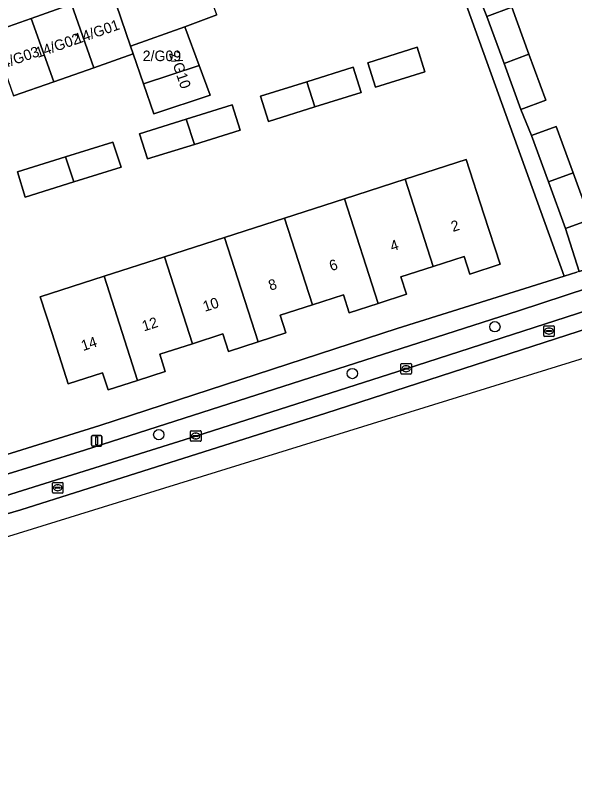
# Model space of a CAD drawing. Extents: x 159217 to 160349, y 381246 to 382172.
# Drawn here: x 159607.9 to 159660.9, y 381310.7 to 381383.9 of the extents above; entities that cross this region are included whole.
import ezdxf

# ---------------------------------------------------------------- set-up
doc = ezdxf.new("R2010")
doc.units = 0
for name, color, linetype in [('IMGEO_Boom', 7, 'Continuous'), ('IMGEO_Erf', 7, 'Continuous'), ('IMGEO_Kolk', 7, 'Continuous'), ('IMGEO_Lichtmast', 7, 'Continuous'), ('IMGEO_Pand', 7, 'Continuous'), ('IMGEO_Pand_nummerreeks', 7, 'Continuous'), ('IMGEO_Parkeervlak_open', 7, 'Continuous'), ('IMGEO_Rijbaan_lokaal_gesloten', 7, 'Continuous'), ('IMGEO_Rioolput', 7, 'Continuous'), ('IMGEO_Voetpad_open', 7, 'Continuous')]:
    doc.layers.add(name, color=color, linetype=linetype)

msp = doc.modelspace()

# ---------------------------------------------------------------- linework, layer by layer
at = {"layer": 'IMGEO_Boom'}
for centre in [(159653.31, 381354.466), (159639.806, 381350.027), (159621.475, 381344.24)]:
    msp.add_circle(centre, 0.489, dxfattribs=at)
at = {"layer": 'IMGEO_Erf'}
for points in [[(159669.768, 381410.008), (159656.162, 381400.633), (159656.619, 381399.483), (159647.926, 381396.235), (159648.337, 381395.135), (159650.692, 381395.997), (159652.32, 381391.547), (159653.912, 381387.197), (159651.557, 381386.335), (159652.552, 381383.853), (159654.907, 381384.715), (159656.535, 381380.265), (159658.127, 381375.915), (159655.772, 381375.053), (159656.769, 381372.569), (159659.124, 381373.431), (159660.73, 381369.042), (159662.344, 381364.631), (159659.989, 381363.769), (159661.303, 381359.697), (159681.512, 381366.219)], [(159551.964, 381328.312), (159574.054, 381333.246), (159585.12, 381336.092), (159592.428, 381338.169), (159606.039, 381342.037), (159615.897, 381345.098), (159644.064, 381354.308), (159659.872, 381359.247), (159648.131, 381391.834)], [(159605.591, 381382.325), (159609.391, 381383.668), (159613.192, 381385.012)], [(159626.97, 381383.99), (159623.947, 381382.87), (159625.306, 381379.208), (159626.35, 381376.394), (159621, 381374.617), (159620.031, 381377.456), (159619.061, 381380.295), (159615.322, 381378.987), (159611.517, 381377.656), (159607.712, 381376.324)]]:
    msp.add_lwpolyline(points, dxfattribs=at)
for points in [[(159641.26, 381379.466), (159645.953, 381380.927), (159646.671, 381378.617), (159642.001, 381377.165)], [(159631.104, 381376.306), (159635.497, 381377.673), (159639.882, 381379.037), (159640.652, 381376.647), (159636.267, 381375.283), (159631.874, 381373.916)], [(159619.646, 381372.742), (159624.081, 381374.122), (159628.409, 381375.468), (159629.179, 381373.078), (159624.851, 381371.731), (159620.417, 381370.352)], [(159608.082, 381369.144), (159612.641, 381370.563), (159617.127, 381371.958), (159617.897, 381369.568), (159613.412, 381368.172), (159608.828, 381366.746)], [(159650.601, 381370.299), (159652.262, 381365.14), (159653.794, 381360.38), (159650.93, 381359.452), (159650.393, 381361.123), (159647.47, 381360.182), (159644.409, 381359.197), (159644.944, 381357.535), (159642.265, 381356.668), (159639.508, 381355.776), (159638.96, 381357.48), (159636.029, 381356.537), (159632.96, 381355.549), (159633.5, 381353.874), (159630.878, 381353.028), (159628.087, 381352.128), (159627.551, 381353.791), (159624.655, 381352.859), (159621.558, 381351.862), (159622.09, 381350.208), (159619.468, 381349.373), (159616.664, 381348.481), (159616.143, 381350.102), (159612.891, 381349.055), (159611.359, 381353.815), (159610.235, 381357.306), (159616.285, 381359.253), (159622.001, 381361.093), (159627.689, 381362.924), (159633.381, 381364.756), (159639.069, 381366.587), (159644.812, 381368.436)]]:
    msp.add_lwpolyline(points, close=True, dxfattribs=at)
at = {"layer": 'IMGEO_Kolk'}
for p, q in [((159644.398, 381350.057), (159644.398, 381350.909)), ((159644.473, 381350.983), (159645.325, 381350.983)), ((159644.657, 381350.477), (159644.657, 381350.489)), ((159645.095, 381350.44), (159644.697, 381350.44)), ((159644.7, 381350.526), (159645.098, 381350.526)), ((159644.886, 381350.763), (159644.911, 381350.763)), ((159645.141, 381350.489), (159645.141, 381350.477)), ((159645.399, 381350.909), (159645.399, 381350.057)), ((159645.325, 381349.983), (159644.473, 381349.983)), ((159644.909, 381350.203), (159644.884, 381350.203)), ((159624.474, 381343.685), (159624.474, 381344.537)), ((159624.549, 381344.611), (159625.401, 381344.611)), ((159625.475, 381344.537), (159625.475, 381343.685)), ((159624.733, 381344.105), (159624.733, 381344.117)), ((159625.171, 381344.068), (159624.773, 381344.068)), ((159624.776, 381344.154), (159625.174, 381344.154)), ((159624.985, 381343.831), (159624.96, 381343.831)), ((159624.962, 381344.391), (159624.987, 381344.391)), ((159625.217, 381344.117), (159625.217, 381344.105)), ((159625.401, 381343.611), (159624.549, 381343.611))]:
    msp.add_line(p, q, dxfattribs=at)
for points in [[(159644.398, 381350.057), (159644.398, 381350.909)], [(159644.473, 381350.983), (159645.325, 381350.983)], [(159645.399, 381350.909), (159645.399, 381350.057)], [(159645.325, 381349.983), (159644.473, 381349.983)], [(159624.474, 381343.685), (159624.474, 381344.537)], [(159624.549, 381344.611), (159625.401, 381344.611)], [(159625.475, 381344.537), (159625.475, 381343.685)], [(159625.401, 381343.611), (159624.549, 381343.611)]]:
    msp.add_lwpolyline(points, dxfattribs=at)
for centre, radius, start, end in [((159644.475, 381350.907), 0.0765, 91.55205, 178.44795), ((159644.475, 381350.907), 0.0765, 91.55205, 178.44795), ((159644.697, 381350.486), 0.0403, 85.87752, 175.75265), ((159644.694, 381350.476), 0.0366, 178.93798, 274.71019), ((159645.098, 381350.483), 0.043, 264.86636, 352.45326), ((159645.102, 381350.488), 0.0386, 1.73085, 96.63898), ((159645.323, 381350.907), 0.0765, 1.55205, 88.44795), ((159645.323, 381350.907), 0.0765, 1.55205, 88.44795), ((159644.475, 381350.059), 0.0765, 181.55205, 268.44795), ((159644.475, 381350.059), 0.0765, 181.55205, 268.44795), ((159645.323, 381350.059), 0.0765, 271.55205, 358.44795), ((159645.323, 381350.059), 0.0765, 271.55205, 358.44795), ((159624.551, 381344.535), 0.0765, 91.55205, 178.44795), ((159624.551, 381344.535), 0.0765, 91.55205, 178.44795), ((159625.399, 381344.535), 0.0765, 1.55205, 88.44795), ((159625.399, 381344.535), 0.0765, 1.55205, 88.44795), ((159624.773, 381344.114), 0.0403, 85.87752, 175.75265), ((159624.77, 381344.104), 0.0366, 178.93798, 274.71019), ((159625.174, 381344.111), 0.043, 264.86636, 352.45326), ((159625.178, 381344.116), 0.0386, 1.73085, 96.63898), ((159624.551, 381343.687), 0.0765, 181.55205, 268.44795), ((159624.551, 381343.687), 0.0765, 181.55205, 268.44795), ((159625.399, 381343.687), 0.0765, 271.55205, 358.44795), ((159625.399, 381343.687), 0.0765, 271.55205, 358.44795)]:
    msp.add_arc(centre, radius, start, end, dxfattribs=at)
for centre, major_axis, ratio, start_param, end_param in [((159644.885, 381350.483), (-0.387, 0.002), 0.722429, 4.712389, 7.853982), ((159644.91, 381350.483), (-0.39, 0.002), 0.717154, 1.570796, 4.712389), ((159624.961, 381344.111), (-0.387, 0.002), 0.722429, 4.712389, 7.853982), ((159624.986, 381344.111), (-0.39, 0.002), 0.717154, 1.570796, 4.712389)]:
    msp.add_ellipse(centre, major_axis=major_axis, ratio=ratio, start_param=start_param, end_param=end_param, dxfattribs=at)
at = {"layer": 'IMGEO_Lichtmast'}
for p, q in [((159615.093, 381343.264), (159615.093, 381344.064)), ((159615.093, 381344.064), (159615.093, 381343.264)), ((159615.193, 381344.164), (159615.983, 381344.164)), ((159615.983, 381344.164), (159615.193, 381344.164)), ((159616.083, 381344.064), (159616.083, 381343.264)), ((159616.083, 381343.264), (159616.083, 381344.064)), ((159615.983, 381343.164), (159615.193, 381343.164)), ((159615.193, 381343.164), (159615.983, 381343.164))]:
    msp.add_line(p, q, dxfattribs=at)
msp.add_lwpolyline([(159615.513, 381344.039), (159615.663, 381344.039), (159615.663, 381343.289), (159615.513, 381343.289), (159615.513, 381344.039)], dxfattribs=at)
for centre, start, end in [((159615.193, 381344.064), 90, 180), ((159615.193, 381344.064), 90, 180), ((159615.983, 381344.064), 0, 90), ((159615.983, 381344.064), 360, 90), ((159615.193, 381343.264), 180, 270), ((159615.193, 381343.264), 180, 270), ((159615.983, 381343.264), 270, 0), ((159615.983, 381343.264), 270, 0)]:
    msp.add_arc(centre, 0.1, start, end, dxfattribs=at)
at = {"layer": 'IMGEO_Pand'}
for points in [[(159624.976, 381389.369), (159622.057, 381388.267), (159616.992, 381386.355), (159618.804, 381381.049), (159623.947, 381382.87), (159626.97, 381383.99)], [(159619.061, 381380.295), (159618.804, 381381.049), (159616.992, 381386.355), (159613.192, 381385.012), (159615.322, 381378.987)], [(159613.192, 381385.012), (159609.391, 381383.668), (159611.517, 381377.656), (159615.322, 381378.987)], [(159654.18, 381379.405), (159656.535, 381380.265), (159654.907, 381384.715), (159652.552, 381383.853)], [(159605.591, 381382.325), (159607.712, 381376.324), (159611.517, 381377.656), (159609.391, 381383.668)], [(159619.061, 381380.295), (159620.031, 381377.456), (159625.306, 381379.208), (159623.947, 381382.87), (159618.804, 381381.049)], [(159645.953, 381380.927), (159641.26, 381379.466), (159642.001, 381377.165), (159646.671, 381378.617)], [(159654.18, 381379.405), (159655.772, 381375.053), (159658.127, 381375.915), (159656.535, 381380.265)], [(159620.031, 381377.456), (159621, 381374.617), (159626.35, 381376.394), (159625.306, 381379.208)], [(159639.882, 381379.037), (159635.497, 381377.673), (159636.267, 381375.283), (159640.652, 381376.647)], [(159635.497, 381377.673), (159631.104, 381376.306), (159631.874, 381373.916), (159636.267, 381375.283)], [(159628.409, 381375.468), (159624.081, 381374.122), (159624.851, 381371.731), (159629.179, 381373.078)], [(159624.081, 381374.122), (159619.646, 381372.742), (159620.417, 381370.352), (159624.851, 381371.731)], [(159658.375, 381368.18), (159660.73, 381369.042), (159659.124, 381373.431), (159656.769, 381372.569)], [(159617.127, 381371.958), (159612.641, 381370.563), (159613.412, 381368.172), (159617.897, 381369.568)], [(159612.641, 381370.563), (159608.082, 381369.144), (159608.828, 381366.746), (159613.412, 381368.172)], [(159644.812, 381368.436), (159647.47, 381360.182), (159650.393, 381361.123), (159650.93, 381359.452), (159653.794, 381360.38), (159652.262, 381365.14), (159650.601, 381370.299)], [(159658.375, 381368.18), (159659.989, 381363.769), (159662.344, 381364.631), (159660.73, 381369.042)], [(159642.265, 381356.668), (159644.944, 381357.535), (159644.409, 381359.197), (159647.47, 381360.182), (159644.812, 381368.436), (159639.069, 381366.587)], [(159642.265, 381356.668), (159639.069, 381366.587), (159633.381, 381364.756), (159636.029, 381356.537), (159638.96, 381357.48), (159639.508, 381355.776)], [(159627.689, 381362.924), (159630.878, 381353.028), (159633.5, 381353.874), (159632.96, 381355.549), (159636.029, 381356.537), (159633.381, 381364.756)], [(159624.655, 381352.859), (159627.551, 381353.791), (159628.087, 381352.128), (159630.878, 381353.028), (159627.689, 381362.924), (159622.001, 381361.093)], [(159616.285, 381359.253), (159619.468, 381349.373), (159622.09, 381350.208), (159621.558, 381351.862), (159624.655, 381352.859), (159622.001, 381361.093)], [(159616.285, 381359.253), (159610.235, 381357.306), (159611.359, 381353.815), (159612.891, 381349.055), (159616.143, 381350.102), (159616.664, 381348.481), (159619.468, 381349.373)]]:
    msp.add_lwpolyline(points, close=True, dxfattribs=at)
at = {"layer": 'IMGEO_Parkeervlak_open'}
for points in [[(159680.344, 381363.962), (159662.183, 381358.157), (159655.535, 381355.979), (159614.423, 381342.77), (159606.274, 381340.259), (159603.47, 381339.41), (159597.709, 381337.709), (159591.908, 381336.078), (159588.003, 381335.023), (159583.637, 381333.899), (159576.804, 381332.201), (159569.981, 381330.559), (159564.135, 381329.22)], [(159602.68, 381337.11), (159624.972, 381344.11), (159644.896, 381350.482), (159663.099, 381356.339), (159680.736, 381361.998), (159684.191, 381363.115)]]:
    msp.add_lwpolyline(points, dxfattribs=at)
at = {"layer": 'IMGEO_Rijbaan_lokaal_gesloten'}
for points in [[(159679.743, 381360.022), (159684.646, 381361.669), (159684.191, 381363.115), (159680.736, 381361.998), (159663.099, 381356.339), (159644.896, 381350.482), (159624.972, 381344.11), (159602.68, 381337.11)], [(159569.033, 381328.32), (159551.002, 381324.301), (159539.279, 381322.108), (159528.265, 381320.125), (159517.643, 381318.332), (159506.857, 381316.574), (159500, 381315.498), (159497.817, 381315.155), (159489.674, 381313.896), (159485.358, 381313.226), (159485.62, 381311.465), (159507.449, 381315.012), (159527.872, 381318.468), (159545.992, 381321.771), (159562.269, 381325.074), (159580.773, 381329.452), (159596.59, 381333.677), (159608.414, 381337.133), (159637.283, 381346.273), (159679.743, 381360.022)]]:
    msp.add_lwpolyline(points, dxfattribs=at)
msp.add_lwpolyline([(159485.73, 381310.724), (159554.111, 381320.745), (159597.865, 381331.733), (159670.766, 381354.293), (159685.204, 381359.893), (159685.204, 381359.893), (159684.646, 381361.669), (159679.743, 381360.022), (159637.283, 381346.273), (159608.414, 381337.133), (159596.59, 381333.677), (159580.773, 381329.452), (159562.269, 381325.074), (159545.992, 381321.771), (159527.872, 381318.468), (159507.449, 381315.012), (159485.62, 381311.465)], close=True, dxfattribs=at)
at = {"layer": 'IMGEO_Rioolput'}
for p, q in [((159657.933, 381353.626), (159657.933, 381354.478)), ((159658.008, 381354.552), (159658.86, 381354.552)), ((159658.192, 381354.046), (159658.192, 381354.058)), ((159658.235, 381354.095), (159658.633, 381354.095)), ((159658.421, 381354.332), (159658.446, 381354.332)), ((159658.676, 381354.058), (159658.676, 381354.046)), ((159658.934, 381354.478), (159658.934, 381353.626)), ((159658.86, 381353.552), (159658.008, 381353.552)), ((159658.63, 381354.009), (159658.232, 381354.009)), ((159658.444, 381353.772), (159658.419, 381353.772)), ((159611.399, 381338.788), (159611.399, 381339.64)), ((159611.474, 381339.714), (159612.326, 381339.714)), ((159611.887, 381339.494), (159611.912, 381339.494)), ((159612.4, 381339.64), (159612.4, 381338.788)), ((159612.326, 381338.714), (159611.474, 381338.714)), ((159611.658, 381339.208), (159611.658, 381339.22)), ((159612.096, 381339.171), (159611.698, 381339.171)), ((159611.701, 381339.257), (159612.099, 381339.257)), ((159611.91, 381338.934), (159611.885, 381338.934)), ((159612.142, 381339.22), (159612.142, 381339.208))]:
    msp.add_line(p, q, dxfattribs=at)
for points in [[(159657.933, 381353.626), (159657.933, 381354.478)], [(159658.008, 381354.552), (159658.86, 381354.552)], [(159658.934, 381354.478), (159658.934, 381353.626)], [(159658.86, 381353.552), (159658.008, 381353.552)], [(159611.399, 381338.788), (159611.399, 381339.64)], [(159611.474, 381339.714), (159612.326, 381339.714)], [(159612.4, 381339.64), (159612.4, 381338.788)], [(159612.326, 381338.714), (159611.474, 381338.714)]]:
    msp.add_lwpolyline(points, dxfattribs=at)
for centre, radius, start, end in [((159658.01, 381354.476), 0.0765, 91.55205, 178.44795), ((159658.01, 381354.476), 0.0765, 91.55205, 178.44795), ((159658.232, 381354.055), 0.0403, 85.87752, 175.75265), ((159658.229, 381354.045), 0.0366, 178.93798, 274.71019), ((159658.633, 381354.052), 0.043, 264.86636, 352.45326), ((159658.637, 381354.057), 0.0386, 1.73085, 96.63898), ((159658.858, 381354.476), 0.0765, 1.55205, 88.44795), ((159658.858, 381354.476), 0.0765, 1.55205, 88.44795), ((159658.01, 381353.628), 0.0765, 181.55205, 268.44795), ((159658.01, 381353.628), 0.0765, 181.55205, 268.44795), ((159658.858, 381353.628), 0.0765, 271.55205, 358.44795), ((159658.858, 381353.628), 0.0765, 271.55205, 358.44795), ((159611.476, 381339.638), 0.0765, 91.55205, 178.44795), ((159611.476, 381339.638), 0.0765, 91.55205, 178.44795), ((159612.324, 381339.638), 0.0765, 1.55205, 88.44795), ((159612.324, 381339.638), 0.0765, 1.55205, 88.44795), ((159611.476, 381338.79), 0.0765, 181.55205, 268.44795), ((159611.476, 381338.79), 0.0765, 181.55205, 268.44795), ((159611.698, 381339.217), 0.0403, 85.87752, 175.75265), ((159611.695, 381339.207), 0.0366, 178.93798, 274.71019), ((159612.099, 381339.214), 0.043, 264.86636, 352.45326), ((159612.103, 381339.219), 0.0386, 1.73085, 96.63898), ((159612.324, 381338.79), 0.0765, 271.55205, 358.44795), ((159612.324, 381338.79), 0.0765, 271.55205, 358.44795)]:
    msp.add_arc(centre, radius, start, end, dxfattribs=at)
for centre, major_axis, ratio, start_param, end_param in [((159658.42, 381354.052), (-0.387, 0.002), 0.722429, 4.712389, 7.853982), ((159658.445, 381354.052), (-0.39, 0.002), 0.717154, 1.570796, 4.712389), ((159611.886, 381339.214), (-0.387, 0.002), 0.722429, 4.712389, 7.853982), ((159611.911, 381339.214), (-0.39, 0.002), 0.717154, 1.570796, 4.712389)]:
    msp.add_ellipse(centre, major_axis=major_axis, ratio=ratio, start_param=start_param, end_param=end_param, dxfattribs=at)
at = {"layer": 'IMGEO_Voetpad_open'}
for points in [[(159661.303, 381359.697), (159659.989, 381363.769), (159658.375, 381368.18), (159656.769, 381372.569), (159655.772, 381375.053), (159654.18, 381379.405), (159652.552, 381383.853), (159651.557, 381386.335), (159649.965, 381390.687), (159648.337, 381395.135), (159647.926, 381396.235), (159656.619, 381399.483), (159656.162, 381400.633), (159669.768, 381410.008)], [(159661.552, 381406.18), (159659.215, 381404.424), (159657.335, 381403.012), (159654.201, 381401.146), (159651.017, 381399.415), (159648.288, 381398.419), (159646.229, 381397.668), (159646.076, 381397.334), (159648.131, 381391.834), (159659.872, 381359.247), (159661.075, 381359.623)], [(159687.693, 381367.881), (159681.512, 381366.219), (159661.303, 381359.697), (159661.075, 381359.623), (159659.872, 381359.247), (159644.064, 381354.308), (159615.897, 381345.098), (159606.039, 381342.037), (159592.428, 381338.169), (159585.12, 381336.092), (159574.054, 381333.246), (159551.964, 381328.312)], [(159564.135, 381329.22), (159569.981, 381330.559), (159576.804, 381332.201), (159583.637, 381333.899), (159588.003, 381335.023), (159591.908, 381336.078), (159597.709, 381337.709), (159603.47, 381339.41), (159606.274, 381340.259), (159614.423, 381342.77), (159655.535, 381355.979), (159662.183, 381358.157), (159680.344, 381363.962)]]:
    msp.add_lwpolyline(points, dxfattribs=at)

# ---------------------------------------------------------------- texts
at = {"layer": 'IMGEO_Pand_nummerreeks'}
for s, rotation, p in [('14/G01', 19.27389, (159613.715, 381381.211)), ('14/G02', 19.27389, (159610.003, 381379.913)), ('14/G03', 19.27389, (159606.111, 381378.668)), ('2/G10', 289.00105, (159622.416, 381380.356)), ('2', 17.83817, (159649.338, 381363.432)), ('4', 17.83817, (159643.574, 381361.576)), ('6', 17.83817, (159637.807, 381359.72)), ('8', 17.83817, (159632.044, 381357.867)), ('10', 17.83817, (159625.839, 381355.869)), ('12', 17.83817, (159620.067, 381354.011)), ('14', 17.83817, (159614.303, 381352.156))]:
    msp.add_text(s, height=1, rotation=rotation, dxfattribs=at).set_placement(p)
msp.add_text('2/G09', height=1, dxfattribs=at).set_placement((159619.95, 381379.62))

doc.saveas('drawing.dxf')
